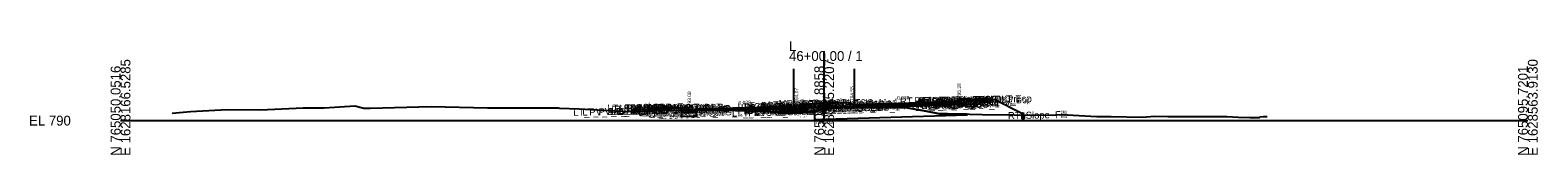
# Model space of a CAD drawing. Extents: x -26 to 4403, y -510 to 9556.
# Drawn here: x 2974.3 to 3402.8, y 5990.3 to 6022.6 of the extents above; entities that cross this region are included whole.
import ezdxf

# ---------------------------------------------------------------- set-up
doc = ezdxf.new("R2010")
doc.units = 0
for name, color, linetype in [('Default', 7, 'Continuous'), ('Exist CMT Pavement', 7, 'Continuous'), ('Exist Cross Section Cell', 7, 'Continuous'), ('Exist XS Center Line Elevation Label', 7, 'Continuous'), ('Exist XS Ground Line', 7, 'Continuous'), ('Prop CMT Conc Surface', 7, 'Continuous'), ('Prop CMT Concrete Structures', 7, 'Continuous'), ('Prop CMT Pvmt Course 1', 7, 'Continuous'), ('Prop CMT Pvmt Course 1 CG', 7, 'Continuous'), ('Prop CMT Pvmt Course 2', 7, 'Continuous'), ('Prop CMT Pvmt Course 2 Wedge', 7, 'Continuous'), ('Prop CMT Pvmt Course 3', 7, 'Continuous'), ('Prop CMT Pvmt Course 3 Wedge', 7, 'Continuous'), ('Prop CMT Pvmt Surface', 7, 'Continuous'), ('Prop CMT Shallow Undercut', 7, 'Continuous'), ('Prop CMT Shallow Undercut Boundary', 7, 'Continuous'), ('Prop CMT Slope Grass', 7, 'Continuous'), ('Prop CMT Subgrade Earthwork', 7, 'Continuous'), ('Prop CMT Undercut Boundary', 7, 'Continuous'), ('Prop XS Finish Grade CurbGutter', 7, 'Continuous'), ('Prop XS Hydro Elevations', 7, 'Continuous'), ('Prop XS SE Text', 7, 'Continuous'), ('Prop XS Side Slope Text', 7, 'Continuous'), ('Scratch_Level_0', 7, 'Continuous'), ('Scratch_Level_1', 7, 'Continuous')]:
    doc.layers.add(name, color=color, linetype=linetype)

msp = doc.modelspace()

# ---------------------------------------------------------------- linework, layer by layer
at = {"layer": 'Exist CMT Pavement'}
msp.add_lwpolyline([(3163.67, 6002.97), (3170.87, 6002.94), (3178.71, 6002.77), (3182.66, 6002.7), (3184.26, 6002.6), (3187.21, 6002.42)], dxfattribs=at)
at = {"layer": 'Exist Cross Section Cell'}
for p, q in [((3200, 6000), (3200, 6019.76)), ((3000, 6000), (3200, 6000)), ((3200, 6000), (3400, 6000))]:
    msp.add_line(p, q, dxfattribs=at)
at = {"layer": 'Exist XS Ground Line'}
msp.add_lwpolyline([(3014.69, 6002.1), (3019.88, 6002.59), (3030.29, 6003.13), (3039.82, 6003.07), (3051.87, 6003.6), (3057.91, 6003.67), (3066.61, 6004.16), (3069.17, 6003.54), (3070.96, 6003.5), (3088.26, 6004.04), (3104.27, 6003.67), (3117.89, 6003.66), (3124.34, 6003.61), (3124.77, 6003.56), (3130.38, 6003.34), (3133.78, 6003.17), (3144.43, 6002.63), (3145.48, 6002.67), (3146.11, 6002.69), (3158.77, 6002.98), (3170.87, 6002.94), (3178.71, 6002.77), (3182.66, 6002.7), (3184.26, 6002.6), (3187.21, 6002.42), (3191.33, 6002.66), (3194.8, 6002.56), (3198.09, 6002.8), (3200, 6003.69), (3200.92, 6003.79), (3203.63, 6003.81), (3213.17, 6003.78), (3215.17, 6003.76), (3219.3, 6003.72), (3223.55, 6003.66), (3228.95, 6002.68), (3232.79, 6001.93), (3241.27, 6001.85), (3244.87, 6001.77), (3263.31, 6001.58), (3268.65, 6001.7), (3269.05, 6001.69), (3277.48, 6001.22), (3278.11, 6001.2), (3281.55, 6001.13), (3290.4, 6000.96), (3293.95, 6001.29), (3297.63, 6001.22), (3311.56, 6001.15), (3312.31, 6001.15), (3314.4, 6001.16), (3317.63, 6000.96), (3321.01, 6000.89), (3323.68, 6000.9), (3323.96, 6001.09), (3324.86, 6001.16), (3325.93, 6001.14)], dxfattribs=at)
at = {"layer": 'Prop CMT Conc Surface'}
for points in [[(3157.15, 6003.67), (3152.15, 6003.77)], [(3191.36, 6004.05), (3192.11, 6004.07), (3192.11, 6004.24), (3192.87, 6004.49)], [(3208.64, 6004.57), (3207.89, 6004.55), (3207.89, 6004.71), (3207.13, 6004.96)], [(3236.34, 6005.4), (3238.34, 6005.38)], [(3238.34, 6005.38), (3238.34, 6005.88), (3238.84, 6005.88)], [(3242.85, 6005.97), (3247.85, 6006.07)], [(3161.66, 6003.08), (3161.66, 6003.58), (3161.16, 6003.58)], [(3163.66, 6003.22), (3161.66, 6003.08)]]:
    msp.add_lwpolyline(points, dxfattribs=at)
at = {"layer": 'Prop CMT Concrete Structures'}
for points in [[(3152.15, 6003.44), (3152.15, 6003.77)], [(3152.15, 6003.77), (3157.15, 6003.67)], [(3191.36, 6004.05), (3192.11, 6004.07), (3192.11, 6004.24), (3192.87, 6004.49)], [(3191.36, 6003.47), (3191.36, 6004.05)], [(3192.87, 6004.49), (3192.87, 6003.51)], [(3208.64, 6004.57), (3207.89, 6004.55), (3207.89, 6004.71), (3207.13, 6004.96)], [(3207.13, 6004.96), (3207.13, 6003.94)], [(3207.13, 6003.94), (3208.64, 6003.99)], [(3208.64, 6003.99), (3208.64, 6004.57)], [(3236.34, 6005.4), (3238.34, 6005.38), (3238.34, 6005.88), (3238.84, 6005.88)], [(3238.84, 6005.88), (3238.84, 6004.89), (3236.34, 6004.82)], [(3236.34, 6004.82), (3236.34, 6005.4)], [(3247.85, 6006.07), (3242.85, 6005.97)], [(3242.85, 6005.97), (3242.85, 6005.64)], [(3242.85, 6005.64), (3247.85, 6005.74)], [(3247.85, 6005.74), (3247.85, 6006.07)], [(3157.15, 6003.34), (3152.15, 6003.44)], [(3157.15, 6003.67), (3157.15, 6003.34)], [(3163.66, 6003.22), (3161.66, 6003.08), (3161.66, 6003.58), (3161.16, 6003.58)], [(3161.16, 6003.58), (3161.16, 6002.56), (3163.66, 6002.64)], [(3163.66, 6002.64), (3163.66, 6003.22)], [(3192.87, 6003.51), (3191.36, 6003.47)]]:
    msp.add_lwpolyline(points, dxfattribs=at)
at = {"layer": 'Prop CMT Pvmt Course 1'}
for points in [[(3191.25, 6004.05), (3163.66, 6003.22)], [(3163.66, 6002.97), (3187.21, 6003.68), (3191.36, 6003.8)], [(3191.36, 6003.8), (3191.36, 6004.05)], [(3208.64, 6004.57), (3236.34, 6005.4)], [(3236.34, 6005.15), (3208.64, 6004.32)], [(3208.64, 6004.32), (3208.64, 6004.57)], [(3208.64, 6004.32), (3208.64, 6004.32), (3208.64, 6004.32)], [(3236.34, 6005.4), (3236.34, 6005.15)], [(3163.66, 6003.22), (3163.66, 6002.97), (3163.66, 6002.97)]]:
    msp.add_lwpolyline(points, dxfattribs=at)
at = {"layer": 'Prop CMT Pvmt Course 1 CG'}
for points in [[(3208.64, 6003.99), (3206.63, 6003.92), (3206.29, 6003.58)], [(3208.64, 6003.65), (3208.64, 6003.99)], [(3236.34, 6004.82), (3239.34, 6004.91), (3239.66, 6004.58)], [(3236.34, 6004.48), (3236.34, 6004.82)], [(3239.66, 6004.58), (3236.34, 6004.48)], [(3163.66, 6002.64), (3160.66, 6002.55), (3160.31, 6002.2)], [(3160.31, 6002.2), (3163.66, 6002.3)], [(3163.66, 6002.3), (3163.66, 6002.64)], [(3191.36, 6003.47), (3193.37, 6003.53), (3193.7, 6003.2)], [(3191.36, 6003.13), (3191.36, 6003.47)], [(3193.7, 6003.2), (3191.36, 6003.13)], [(3206.29, 6003.58), (3208.64, 6003.65)]]:
    msp.add_lwpolyline(points, dxfattribs=at)
at = {"layer": 'Prop CMT Pvmt Course 2'}
for points in [[(3191.36, 6003.8), (3187.21, 6003.68)], [(3191.36, 6003.47), (3191.36, 6003.8)], [(3208.64, 6004.32), (3236.34, 6005.15)], [(3236.34, 6004.82), (3208.64, 6003.99)], [(3208.64, 6003.99), (3208.64, 6004.32)], [(3236.34, 6005.15), (3236.34, 6004.82)], [(3163.66, 6002.64), (3163.66, 6002.64), (3163.66, 6002.97), (3163.66, 6002.97)], [(3163.66, 6002.97), (3163.66, 6002.64)], [(3187.21, 6003.68), (3187.21, 6003.34)], [(3187.21, 6003.34), (3191.36, 6003.47)]]:
    msp.add_lwpolyline(points, dxfattribs=at)
at = {"layer": 'Prop CMT Pvmt Course 2 Wedge'}
for points in [[(3163.66, 6002.97), (3170.87, 6003.19), (3178.71, 6003.42), (3182.66, 6003.54), (3184.26, 6003.59), (3187.21, 6003.68)], [(3187.21, 6003.34), (3184.26, 6003.25), (3182.66, 6003.21), (3178.71, 6003.09), (3172.62, 6002.9), (3170.87, 6002.94), (3163.66, 6002.97)], [(3163.66, 6002.97), (3163.66, 6002.97)], [(3187.21, 6003.68), (3187.21, 6003.34)]]:
    msp.add_lwpolyline(points, dxfattribs=at)
at = {"layer": 'Prop CMT Pvmt Course 3'}
for points in [[(3208.64, 6003.99), (3236.34, 6004.82)], [(3208.64, 6003.65), (3208.64, 6003.99)], [(3236.34, 6004.48), (3208.65, 6003.65)], [(3236.34, 6004.82), (3236.34, 6004.48)], [(3163.66, 6002.64), (3163.66, 6002.64), (3163.66, 6002.3), (3163.66, 6002.3)], [(3163.66, 6002.3), (3163.66, 6002.64)], [(3191.36, 6003.47), (3187.21, 6003.34)], [(3187.21, 6003.34), (3187.21, 6003.01)], [(3187.21, 6003.01), (3191.36, 6003.13)], [(3191.36, 6003.13), (3191.36, 6003.47)]]:
    msp.add_lwpolyline(points, dxfattribs=at)
at = {"layer": 'Prop CMT Pvmt Course 3 Wedge'}
for points in [[(3172.62, 6002.9), (3178.71, 6003.09)], [(3187.21, 6002.42), (3184.26, 6002.6), (3182.66, 6002.7), (3178.71, 6002.77), (3172.62, 6002.9)], [(3178.71, 6003.09), (3182.66, 6003.21), (3184.26, 6003.25), (3187.21, 6003.34)], [(3187.21, 6003.34), (3187.21, 6002.42)]]:
    msp.add_lwpolyline(points, dxfattribs=at)
at = {"layer": 'Prop CMT Pvmt Surface'}
for points in [[(3191.36, 6004.05), (3163.66, 6003.22)], [(3208.64, 6004.57), (3236.34, 6005.4)]]:
    msp.add_lwpolyline(points, dxfattribs=at)
at = {"layer": 'Prop CMT Shallow Undercut'}
for points in [[(3159.31, 6002.17), (3159.31, 6001.17), (3163.66, 6001.3), (3163.66, 6002.3)], [(3187.21, 6002.42), (3187.21, 6002.01), (3197.2, 6002.31), (3197.2, 6002.74), (3194.8, 6002.56), (3191.33, 6002.66)]]:
    msp.add_lwpolyline(points, close=True, dxfattribs=at)
at = {"layer": 'Prop CMT Shallow Undercut Boundary'}
for points in [[(3159.31, 6002.17), (3159.31, 6001.17), (3163.66, 6001.3), (3163.66, 6002.3)], [(3187.21, 6002.42), (3187.21, 6002.01), (3197.21, 6002.31), (3197.21, 6002.74), (3194.8, 6002.56), (3191.33, 6002.66)]]:
    msp.add_lwpolyline(points, close=True, dxfattribs=at)
at = {"layer": 'Prop CMT Slope Grass'}
for p, q in [((3238.84, 6005.88), (3248.35, 6006.07)), ((3248.35, 6006.07), (3256.18, 6002.15))]:
    msp.add_line(p, q, dxfattribs=at)
for points in [[(3161.16, 6003.58), (3151.65, 6003.77), (3148.59, 6002.75)], [(3192.87, 6004.49), (3200.01, 6005.11)], [(3207.13, 6004.96), (3200.01, 6005.11)], [(3256.18, 6002.15), (3256.18, 6000.65), (3256.85, 6000.65), (3256.85, 6001.65)]]:
    msp.add_lwpolyline(points, dxfattribs=at)
at = {"layer": 'Prop CMT Subgrade Earthwork'}
for points in [[(3195.18, 6004.69), (3193.7, 6003.2)], [(3204.86, 6005.01), (3206.29, 6003.58)], [(3208.64, 6003.65), (3236.34, 6004.48)], [(3236.34, 6004.48), (3239.66, 6004.58), (3241.01, 6005.92)], [(3236.34, 6004.48), (3236.34, 6004.48)], [(3163.66, 6002.3), (3160.31, 6002.2), (3158.89, 6003.62)], [(3163.66, 6002.3), (3163.67, 6002.97)], [(3163.66, 6002.3), (3163.66, 6002.64)], [(3163.66, 6002.3), (3163.66, 6002.3)], [(3163.66, 6002.3), (3163.66, 6002.3)], [(3191.36, 6003.13), (3187.21, 6003.01)], [(3187.21, 6003.01), (3187.21, 6002.42)], [(3193.7, 6003.2), (3191.36, 6003.13)], [(3191.36, 6003.13), (3191.36, 6003.13)], [(3200, 6003.39), (3200, 6003.39)], [(3206.29, 6003.58), (3208.64, 6003.65)], [(3208.64, 6003.65), (3208.64, 6003.65)], [(3208.64, 6003.65), (3208.64, 6003.65)]]:
    msp.add_lwpolyline(points, dxfattribs=at)
at = {"layer": 'Prop CMT Undercut Boundary'}
msp.add_lwpolyline([(3197.21, 6002.74), (3197.21, 6000.31), (3240.66, 6001.61), (3240.66, 6001.85), (3235.06, 6001.9), (3232.79, 6001.93), (3228.95, 6002.68), (3223.55, 6003.66), (3221.42, 6003.69), (3219.3, 6003.72), (3217.23, 6003.74), (3215.17, 6003.76), (3213.03, 6003.78), (3199.32, 6003.37), (3198.09, 6002.8)], close=True, dxfattribs=at)
at = {"layer": 'Prop XS Finish Grade CurbGutter'}
for p, q in [((3256.18, 6002.15), (3256.37, 6002.15)), ((3256.18, 6002.15), (3256.85, 6002.15)), ((3256.18, 6002.15), (3256.18, 6001.15)), ((3256.18, 6001.15), (3256.18, 6000.65)), ((3256.18, 6001.15), (3256.85, 6001.15)), ((3256.18, 6000.65), (3256.85, 6000.65)), ((3256.85, 6001.73), (3256.49, 6002.1)), ((3256.85, 6001.73), (3256.85, 6001.15)), ((3256.85, 6001.65), (3256.85, 6001.65)), ((3256.85, 6001.15), (3256.85, 6000.65))]:
    msp.add_line(p, q, dxfattribs=at)
msp.add_arc((3256.37, 6001.98), 0.166, 43.9997, 90, dxfattribs=at)
at = {"layer": 'Scratch_Level_1'}
for p, q in [((3191.36, 6004.05), (3191.36, 6014.74)), ((3208.64, 6004.57), (3208.64, 6014.74))]:
    msp.add_line(p, q, dxfattribs=at)

# ---------------------------------------------------------------- texts
at = {"layer": 'Default'}
msp.add_text('-', height=0.0001, dxfattribs=at).set_placement((3000, 6000))
at = {"layer": 'Exist Cross Section Cell'}
for s, p in [('L', (3190, 6019.76)), ('46+00.00 / 1', (3190, 6016.96)), ('EL 790', (2974, 5998.6))]:
    msp.add_text(s, height=2.8, dxfattribs=at).set_placement(p)
for s, p in [('E 1628166.5285', (3002.8, 5990)), ('E 1628365.2207', (3202.8, 5990)), ('E 1628563.9130', (3402.8, 5990)), ('N 765050.0516', (3000, 5990)), ('N 765072.8858', (3200, 5990)), ('N 765095.7201', (3400, 5990))]:
    msp.add_text(s, height=2.8, rotation=90, dxfattribs=at).set_placement(p)
at = {"layer": 'Exist XS Center Line Elevation Label'}
msp.add_text('793.69', height=1.2, dxfattribs=at).set_placement((3197.47, 5999.09))
at = {"layer": 'Prop XS Hydro Elevations'}
for s, p in [('793.08', (3162.16, 6004.08)), ('794.07', (3192.61, 6005.07)), ('794.55', (3208.39, 6005.55)), ('795.38', (3238.84, 6006.38))]:
    msp.add_text(s, height=1, rotation=90, dxfattribs=at).set_placement(p)
at = {"layer": 'Prop XS SE Text'}
for rotation, p in [(1.7167, (3175.67, 6004.58)), (1.719, (3220.77, 6005.93))]:
    msp.add_text('0.030', height=1, rotation=rotation, dxfattribs=at).set_placement(p)
at = {"layer": 'Prop XS Side Slope Text'}
for s, rotation, p in [('3:1', 18.4463, (3149.13, 6003.72)), ('2:1', 333.391, (3251.49, 6004.86))]:
    msp.add_text(s, height=1, rotation=rotation, dxfattribs=at).set_placement(p)
at = {"layer": 'Scratch_Level_0'}
for s, p in [('LT_PV_Sub_Tie_Out', (3128.68, 6001.37)), ('LT_PV_OEEOP_EG', (3131.28, 6001.42)), ('LT_SDWK_Out_Top', (3138.41, 6002.49)), ('LT_SDWK_Out_Bot', (3138.44, 6002.16)), ('LT_Slope_Fill', (3139.13, 6001.56)), ('LT_Sub_Trench_Out_DLT', (3139.48, 6002.24)), ('46+00.00', (3140.31, 6001.58)), ('LT_CSLP_Pnt', (3141.84, 6002.57)), ('46+00.00', (3145.14, 6002.63)), ('LT_SDWK_In_Top', (3145.03, 6002.43)), ('LT_SDWK_In_Bot', (3145.06, 6002.09)), ('LT_CG_Top_Face', (3148.94, 6002.33)), ('LT_CG_Top_BOC', (3149.46, 6002.35)), ('LT_CG_Bot_BOC', (3149.49, 6001.33)), ('LT_CG_Top_Gut', (3149.92, 6001.84)), ('46+00.00', (3151.1, 6002.51)), ('LT_PV2_OEEOP', (3152.99, 6001.76)), ('LT_PV3_OEEOP', (3152.99, 6001.42)), ('46+00.00', (3153.7, 6002.45)), ('LT_CG_Bot_IE', (3153.59, 6001.43)), ('LT_PV2_OEOT', (3153.85, 6001.77)), ('LT_PV3_OEOT', (3153.85, 6001.44)), ('LT_PV1_OEOT', (3154.42, 6002.04)), ('46+00.00', (3154.77, 6002.44)), ('LT_CG_Top_Face_Med', (3175.39, 6002.9)), ('LT_CG_Top_Gut_Med', (3176.37, 6002.76)), ('LT_Sub_IEEOP', (3177.09, 6001.81)), ('LT_CG_Top_BOC_Med', (3177.18, 6003.17)), ('LT_PV2_IEEOP', (3177.18, 6002.48)), ('LT_PV3_IEEOP', (3177.18, 6002.14)), ('LT_CG_Bot_BOC_Med', (3177.21, 6002.2)), ('LT_CG_Bot_IE_Med', (3177.34, 6002.19)), ('46+00.00', (3177.5, 6002.7)), ('LT_Sub_IEOT_CG_1', (3178.14, 6001.87)), ('LT_CG1_Shelf_In', (3181.46, 6002.29)), ('LT_Sub_PGL', (3182.39, 6001.95)), ('LT_PV2_PGL', (3182.48, 6002.62)), ('LT_PV3_PGL', (3182.48, 6002.29)), ('LT_PV1_PGL', (3183.05, 6002.88)), ('LT_Sub_DLT_In', (3184.04, 6003.47)), ('LT_Sub_IEOP', (3184.36, 6002.02)), ('46+00.00', (3184.58, 6002.92)), ('46+00.00', (3185.14, 6003.02)), ('46+00.00', (3185.63, 6003.26)), ('MD_Crown Point', (3187.09, 6003.85)), ('46+00.00', (3187.33, 6003.47)), ('RT_CG_Top_Face_Med', (3191.34, 6003.38)), ('RT_CG_Top_BOC_Med', (3191.61, 6003.65)), ('RT_CG_Bot_BOC_Med', (3191.64, 6002.63)), ('RT_CG_Top_Gut_Med', (3192.32, 6003.24)), ('RT_Sub_DLT_In', (3193.89, 6003.79)), ('RT_CG_Bot_IE_Med', (3194.79, 6002.71)), ('46+00.00', (3194.93, 6003.94)), ('RT_CG1_Shelf_In', (3194.89, 6002.69)), ('RT_Sub_IEOT_CG_1', (3195.59, 6002.39)), ('RT_Sub_IEOP', (3197.13, 6002.4)), ('RT_Sub_OEEOP', (3197.94, 6002.44)), ('RT_PV2_OEEOP', (3198.03, 6003.11)), ('RT_PV3_OEEOP', (3198.03, 6002.77)), ('RT_Sub_IEEOP', (3198.58, 6002.45)), ('RT_PV2_IEEOP', (3198.68, 6003.12)), ('RT_Sub_PGL', (3199.84, 6002.48)), ('RT_PV2_PGL', (3199.94, 6003.15)), ('RT_PV1_PGL', (3200.5, 6003.41)), ('46+00.00', (3201.57, 6003.43)), ('RT_Sub_Trench_Out_DLT', (3221.55, 6004.53)), ('RT_Sub_OEOT_CG_1', (3222.54, 6003.21)), ('RT_CG_Top_Face', (3225.58, 6004.62)), ('RT_CG1_Shelf_Out', (3225.87, 6003.64)), ('RT_CG_Bot_IE', (3226.23, 6003.61)), ('RT_Sub_OEOT', (3226.39, 6003.28)), ('RT_PV2_OEOT', (3226.49, 6003.95)), ('RT_PV3_OEOT', (3226.49, 6003.62)), ('RT_CG_Top_Gut', (3226.55, 6004.14)), ('RT_PV1_OEOT', (3227.06, 6004.21)), ('RT_CG_Top_BOC', (3227.1, 6004.64)), ('RT_CG_Bot_BOC', (3227.13, 6003.66)), ('RT_Sub_OEOP', (3229.75, 6003.38)), ('46+00.00', (3229.96, 6004.26)), ('RT_SDWK_In_Top', (3230.68, 6004.73)), ('RT_SDWK_In_Bot', (3230.71, 6004.39)), ('46+00.00', (3231.7, 6004.74)), ('46+00.00', (3233.1, 6004.76)), ('RT_SDWK_Out_Top', (3234.06, 6004.79)), ('RT_SDWK_Out_Bot', (3234.09, 6004.46)), ('46+00.00', (3235.21, 6004.81)), ('RT_CSLP_Pnt', (3238.5, 6004.87)), ('46+00.00', (3241.44, 6004.93)), ('LT_CG1_Shelf_Out', (3147.23, 6001.28)), ('LT_Sub_OEOT_CG_1', (3149.9, 6001.03)), ('LT_Sub_OEOP', (3150.45, 6001.01)), ('LT_Sub_OEEOP', (3152.89, 6001.09)), ('LT_Sub_OEOT', (3153.76, 6001.1)), ('LT_PV_Sub_Tie_In', (3173.8, 6001.15)), ('LT_PV_IEEOP_EG', (3175.42, 6001.19)), ('RT_Slope_Fill', (3252.26, 6000.41))]:
    msp.add_text(s, height=2, rotation=1.1458, dxfattribs=at).set_placement(p)

doc.saveas('drawing.dxf')
